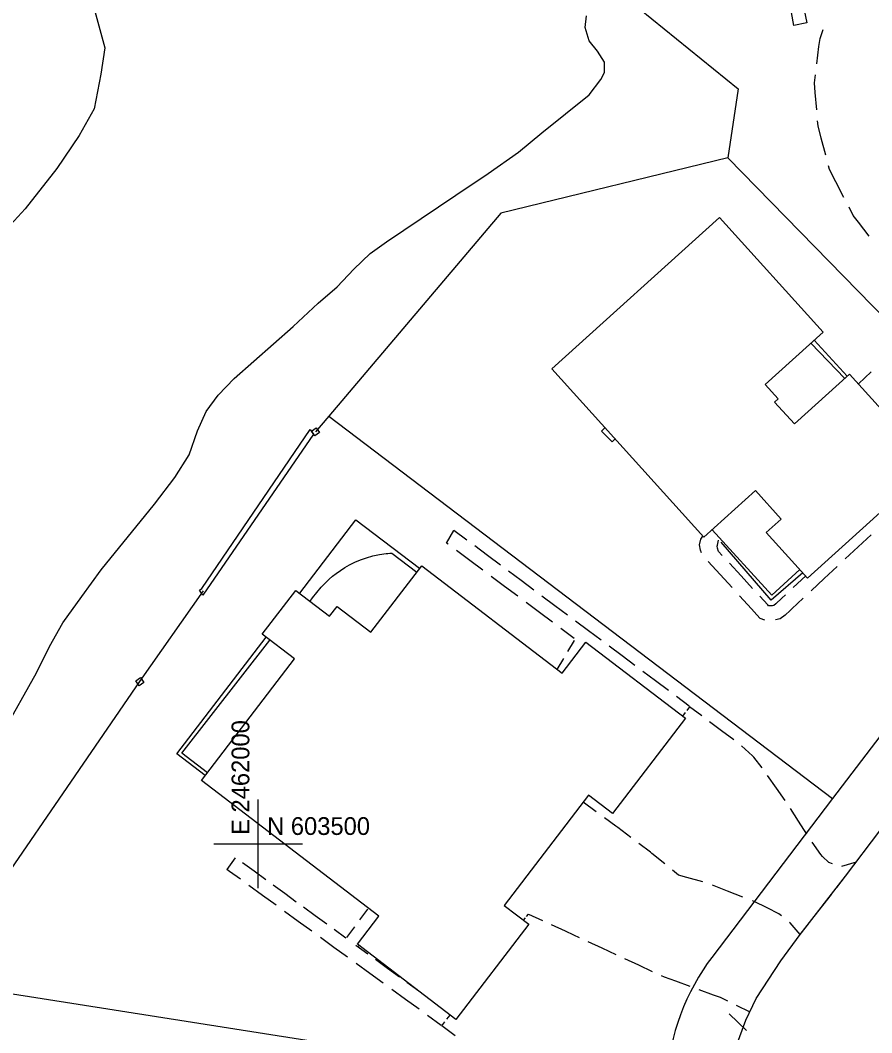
# Model space of a CAD drawing. Extents: x 2443269 to 2494951, y 591171 to 622130.
# Drawn here: x 2461946.4 to 2462138.3, y 603457.4 to 603685.7 of the extents above; entities that cross this region are included whole.
import ezdxf

# ---------------------------------------------------------------- set-up
doc = ezdxf.new("R2010")
doc.units = 0
for name, color, linetype in [('SURVEY - CONTROL - Grid', 7, 'Continuous'), ('SURVEY - CONTROL - Grid Text', 7, 'Continuous'), ('SURVEY - DRAINAGE - Natural Features', 7, 'Continuous'), ('SURVEY - NON-TRANSPORTATION - Buildings', 7, 'Continuous'), ('SURVEY - NON-TRANSPORTATION - Features', 7, 'Continuous'), ('SURVEY - PROPERTY - Property Lines', 7, 'Continuous'), ('SURVEY - PROPERTY - ROW Lines', 7, 'Continuous'), ('SURVEY - TRANSPORTATION - Features', 7, 'Continuous'), ('SURVEY - TRANSPORTATION - Roads', 7, 'Continuous'), ('SURVEY - UTILITIES - Gas with Text', 7, 'Continuous')]:
    doc.layers.add(name, color=color, linetype=linetype)

msp = doc.modelspace()

# ---------------------------------------------------------------- linework, layer by layer
at = {"layer": 'SURVEY - CONTROL - Grid'}
for p, q in [((2462000, 603490), (2462000, 603510)), ((2461990, 603500), (2462010, 603500))]:
    msp.add_line(p, q, dxfattribs=at)
at = {"layer": 'SURVEY - DRAINAGE - Natural Features'}
for points in [[(2461944.587, 603712.963), (2461948.845, 603707.566), (2461956.473, 603699.538), (2461960.538, 603693.796), (2461963.196, 603687.714), (2461965.427, 603679.436), (2461964.531, 603673.534), (2461963.015, 603665.667), (2461959.623, 603659.702)], [(2461942.457, 603525.02), (2461950.003, 603538.524), (2461952.943, 603544.502), (2461955.948, 603549.797), (2461960.23, 603555.742), (2461964.574, 603561.792), (2461976.604, 603576.562), (2461981.175, 603582.583), (2461984.406, 603587.73), (2461986.322, 603593.091), (2461988.274, 603597.481), (2461990.978, 603601.133), (2461994.57, 603604.928), (2462007.877, 603616.661), (2462013.481, 603621.877), (2462017.795, 603625.555), (2462021.578, 603629.535), (2462025.249, 603633.062), (2462028.94, 603635.703), (2462044.511, 603646.228), (2462051.801, 603651.1), (2462058.674, 603655.916), (2462063.953, 603660.273), (2462074.586, 603668.888), (2462077.224, 603672.313), (2462078.025, 603673.865), (2462078.077, 603676.195), (2462076.483, 603678.708), (2462074.57, 603681.06), (2462073.688, 603684.01), (2462074.016, 603686.644)], [(2461959.623, 603659.702), (2461954.606, 603652.264), (2461947.451, 603643.14), (2461934.974, 603629.64), (2461929.354, 603622.816), (2461923.025, 603614.725), (2461917.772, 603608.737), (2461910.83, 603598.993), (2461907.756, 603592.586), (2461903.914, 603584.072), (2461900.85, 603578.16), (2461897.343, 603573.518), (2461889.702, 603563.026), (2461883.294, 603556.959), (2461880.483, 603554.774), (2461878.304, 603549.541), (2461876.467, 603541.106), (2461876.004, 603533.095), (2461875.417, 603526.116), (2461873.219, 603519.978), (2461866.552, 603504.925), (2461862.326, 603496.625)]]:
    msp.add_lwpolyline(points, dxfattribs=at)
at = {"layer": 'SURVEY - NON-TRANSPORTATION - Buildings'}
for points in [[(2462103.97, 603641.195), (2462127.3, 603615.342), (2462114.252, 603603.567), (2462117.182, 603600.319), (2462116.384, 603599.6), (2462120.85, 603594.653), (2462133.297, 603605.886), (2462151.919, 603585.253), (2462123.828, 603559.902), (2462114.517, 603570.217), (2462117.851, 603573.226), (2462112.063, 603579.637), (2462100.42, 603569.128), (2462066.168, 603607.081)], [(2462016.083, 603551.32), (2462017.776, 603553.531), (2462025.377, 603547.717), (2462036.84, 603562.701), (2462068.494, 603538.488), (2462073.835, 603545.473), (2462096.292, 603528.295), (2462079.862, 603506.815), (2462074.426, 603510.972), (2462055.42, 603486.123), (2462060.971, 603481.878), (2462044.541, 603460.398), (2462022.346, 603477.376), (2462027.192, 603483.708), (2461987.208, 603514.292), (2462008.173, 603541.7), (2462000.919, 603547.251), (2462008.478, 603557.137)]]:
    msp.add_lwpolyline(points, close=True, dxfattribs=at)
at = {"layer": 'SURVEY - NON-TRANSPORTATION - Features'}
for p, q in [((2462132.756, 603605.398), (2462125.282, 603613.521)), ((2462132.241, 603604.932), (2462124.56, 603612.871)), ((2462030.115, 603565.535), (2462035.748, 603561.274))]:
    msp.add_line(p, q, dxfattribs=at)
msp.add_lwpolyline([(2462123.064, 603687.963), (2462123.609, 603685.056), (2462120.748, 603684.521), (2462120.203, 603687.428)], close=True, dxfattribs=at)
for points in [[(2462078.153, 603593.8), (2462077.385, 603593.049), (2462079.754, 603590.627), (2462080.423, 603591.283)], [(2462009.35, 603556.471), (2462022.037, 603573.072), (2462036.384, 603562.107)], [(2462122.054, 603561.868), (2462115.722, 603556.083), (2462102.277, 603570.801)], [(2462122.756, 603561.09), (2462115.577, 603554.919), (2462104.314, 603568.029)], [(2462011.673, 603554.692), (2462012.238, 603555.437), (2462013.202, 603556.661), (2462014.206, 603557.855), (2462015.279, 603558.984), (2462016.007, 603559.663), (2462016.765, 603560.316), (2462017.546, 603560.936), (2462018.514, 603561.631), (2462019.521, 603562.281), (2462020.554, 603562.871), (2462021.795, 603563.485), (2462023.077, 603564.026), (2462024.383, 603564.486), (2462025.833, 603564.899), (2462027.313, 603565.217), (2462028.806, 603565.434), (2462029.242, 603565.473), (2462029.678, 603565.506), (2462030.115, 603565.535)], [(2461988.038, 603515.378), (2461981.667, 603520.25), (2462001.791, 603546.582)], [(2461988.537, 603516.031), (2461982.815, 603520.404), (2462002.631, 603545.939)]]:
    msp.add_lwpolyline(points, dxfattribs=at)
at = {"layer": 'SURVEY - PROPERTY - Property Lines'}
msp.add_line((2462015.901, 603596.378), (2462012.923, 603592.858), dxfattribs=at)
for points in [[(2462074.84, 603697.323), (2462108.146, 603670.206), (2462105.827, 603654.627), (2462180.839, 603577.89)], [(2462105.827, 603654.627), (2462054.682, 603642.212), (2462015.901, 603596.378), (2462129.444, 603510.189)], [(2461926.923, 603468.988), (2461973.308, 603536.559), (2461987.704, 603556.999)], [(2461901.822, 603377.547), (2461905.977, 603438.475), (2461926.923, 603468.988), (2462092.096, 603442.97)]]:
    msp.add_lwpolyline(points, dxfattribs=at)
for points in [[(2461987.328, 603557.529), (2462011.722, 603593.432), (2462012.473, 603592.37), (2461987.548, 603556.093), (2461986.798, 603557.154)], [(2462012.548, 603593.389), (2462013.079, 603593.764), (2462013.829, 603592.703), (2462012.768, 603591.952), (2462012.017, 603593.014)], [(2461972.933, 603537.09), (2461973.464, 603537.465), (2461974.214, 603536.403), (2461973.153, 603535.653), (2461972.402, 603536.714)]]:
    msp.add_lwpolyline(points, close=True, dxfattribs=at)
at = {"layer": 'SURVEY - PROPERTY - ROW Lines'}
for p, q in [((2462180.838, 603577.89), (2462129.437, 603510.194)), ((2462100.254, 603471.563), (2462100.254, 603471.563))]:
    msp.add_line(p, q, dxfattribs=at)
msp.add_lwpolyline([(2462129.437, 603510.194), (2462102.239, 603474.373), (2462101.198, 603473.002), (2462100.254, 603471.563)], dxfattribs=at)
msp.add_arc((2462142.061, 603444.136), 50, 146.73417, 181.33794, dxfattribs=at)
at = {"layer": 'SURVEY - TRANSPORTATION - Features'}
for p, q in [((2462126.386, 603679.765), (2462126.614, 603681.562)), ((2462126.614, 603681.562), (2462127.364, 603683.592)), ((2462125.886, 603675.822), (2462126.386, 603679.765)), ((2462125.348, 603671.575), (2462125.573, 603673.357)), ((2462125.534, 603669.404), (2462125.348, 603671.575)), ((2462125.873, 603665.443), (2462125.534, 603669.404)), ((2462126.178, 603661.89), (2462126.085, 603662.968)), ((2462126.907, 603659.09), (2462126.178, 603661.89)), ((2462127.91, 603655.244), (2462126.907, 603659.09)), ((2462128.746, 603652.035), (2462128.537, 603652.84)), ((2462130.19, 603649.242), (2462128.746, 603652.035)), ((2462132.015, 603645.711), (2462130.19, 603649.242)), ((2462134.094, 603641.687), (2462133.155, 603643.504)), ((2462135.262, 603640.15), (2462134.094, 603641.687)), ((2462137.666, 603636.985), (2462135.262, 603640.15)), ((2462135.282, 603603.688), (2462138.156, 603606.435)), ((2462042.454, 603567.786), (2462044.114, 603570.644)), ((2462047.001, 603568.49), (2462044.114, 603570.644)), ((2462044.114, 603570.644), (2462044.114, 603570.644)), ((2462044.114, 603570.644), (2462044.114, 603570.644)), ((2462042.798, 603567.53), (2462042.454, 603567.786)), ((2462099.458, 603567.396), (2462099.793, 603568.692)), ((2462099.649, 603566.215), (2462099.458, 603567.396)), ((2462099.793, 603568.692), (2462100.226, 603569.345)), ((2462103.51, 603567.304), (2462103.747, 603568.472)), ((2462103.747, 603568.472), (2462103.747, 603568.472)), ((2462138.125, 603569.666), (2462135.207, 603566.941)), ((2462047.66, 603563.901), (2462044.668, 603566.134)), ((2462051.691, 603564.99), (2462048.805, 603567.144)), ((2462099.919, 603565.597), (2462099.649, 603566.215)), ((2462103.464, 603567.087), (2462103.51, 603567.304)), ((2462103.54, 603566.651), (2462103.464, 603567.087)), ((2462103.763, 603565.939), (2462103.54, 603566.651)), ((2462104.601, 603565.024), (2462103.763, 603565.939)), ((2462135.207, 603566.941), (2462132.288, 603564.217)), ((2462050.652, 603561.668), (2462047.66, 603563.901)), ((2462054.577, 603562.836), (2462051.691, 603564.99)), ((2462104.117, 603560.693), (2462101.42, 603563.637)), ((2462108.817, 603560.419), (2462106.222, 603563.253)), ((2462059.268, 603559.336), (2462056.381, 603561.49)), ((2462106.813, 603557.749), (2462104.117, 603560.693)), ((2462130.464, 603562.514), (2462127.546, 603559.79)), ((2462055.515, 603558.04), (2462052.522, 603560.273)), ((2462062.154, 603557.182), (2462059.268, 603559.336)), ((2462111.412, 603557.585), (2462108.817, 603560.419)), ((2462123.386, 603560.394), (2462120.577, 603557.772)), ((2462127.546, 603559.79), (2462124.628, 603557.066)), ((2462058.507, 603555.807), (2462055.515, 603558.04)), ((2462118.822, 603556.133), (2462118.025, 603555.388)), ((2462063.369, 603552.178), (2462060.377, 603554.411)), ((2462066.845, 603553.682), (2462063.958, 603555.836)), ((2462111.195, 603552.965), (2462108.499, 603555.909)), ((2462114.819, 603553.862), (2462113.033, 603555.813)), ((2462115.033, 603553.629), (2462114.819, 603553.862)), ((2462116.178, 603553.757), (2462115.907, 603553.679)), ((2462116.68, 603554.105), (2462116.178, 603553.757)), ((2462118.025, 603555.388), (2462116.68, 603554.105)), ((2462122.804, 603555.363), (2462120.275, 603553.003)), ((2462066.361, 603549.945), (2462063.369, 603552.178)), ((2462069.731, 603551.528), (2462066.845, 603553.682)), ((2462112.398, 603551.651), (2462111.195, 603552.965)), ((2462113.166, 603550.808), (2462112.398, 603551.651)), ((2462115.738, 603553.629), (2462115.033, 603553.629)), ((2462115.907, 603553.679), (2462115.738, 603553.629)), ((2462118.76, 603551.556), (2462117.608, 603550.755)), ((2462119.889, 603552.634), (2462118.76, 603551.556)), ((2462120.275, 603553.003), (2462119.889, 603552.634)), ((2462074.421, 603548.028), (2462071.535, 603550.182)), ((2462114.15, 603550.388), (2462113.166, 603550.808)), ((2462117.608, 603550.755), (2462116.621, 603550.469)), ((2462071.224, 603546.316), (2462068.231, 603548.549)), ((2462077.308, 603545.875), (2462074.421, 603548.028)), ((2462069.811, 603543.367), (2462071.293, 603545.857)), ((2462071.293, 603545.857), (2462071.293, 603545.857)), ((2462081.998, 603542.375), (2462079.112, 603544.529)), ((2462084.885, 603540.221), (2462081.998, 603542.375)), ((2462067.405, 603539.322), (2462068.886, 603541.811)), ((2462089.575, 603536.721), (2462086.689, 603538.875)), ((2462092.462, 603534.567), (2462089.575, 603536.721)), ((2462097.152, 603531.067), (2462094.266, 603533.221)), ((2462097.214, 603530.864), (2462096.609, 603530.079)), ((2462099.97, 603528.816), (2462097.214, 603530.864)), ((2462096.231, 603529.588), (2462095.626, 603528.803)), ((2462095.626, 603528.803), (2462095.626, 603528.803)), ((2462104.448, 603525.488), (2462101.692, 603527.536)), ((2462107.203, 603523.44), (2462104.448, 603525.488)), ((2462111.43, 603519.806), (2462108.888, 603522.114)), ((2462111.689, 603519.571), (2462111.43, 603519.806)), ((2462113.577, 603517.133), (2462111.689, 603519.571)), ((2462116.787, 603512.57), (2462114.815, 603515.381)), ((2462118.759, 603509.76), (2462116.787, 603512.57)), ((2462076.19, 603507.209), (2462073.215, 603509.391)), ((2462073.215, 603509.391), (2462073.215, 603509.391)), ((2462080.597, 603503.977), (2462078.05, 603505.845)), ((2462121.796, 603505.081), (2462119.954, 603507.978)), ((2462081.021, 603503.658), (2462080.597, 603503.977)), ((2462083.968, 603501.438), (2462081.021, 603503.658)), ((2462123.638, 603502.184), (2462121.796, 603505.081)), ((2462088.399, 603498.101), (2462085.81, 603500.051)), ((2462126.82, 603497.603), (2462124.811, 603500.387)), ((2461994.822, 603496.859), (2461992.91, 603494.236)), ((2462088.747, 603497.818), (2462088.399, 603498.101)), ((2462091.61, 603495.491), (2462088.747, 603497.818)), ((2462127.175, 603497.11), (2462126.82, 603497.603)), ((2462128.579, 603495.775), (2462127.175, 603497.11)), ((2461999.078, 603493.804), (2461996.454, 603495.714)), ((2462129.422, 603495.495), (2462128.579, 603495.775)), ((2462134.75, 603495.837), (2462131.459, 603494.86)), ((2461993.55, 603493.771), (2461992.91, 603494.236)), ((2461992.91, 603494.236), (2461992.91, 603494.236)), ((2461992.91, 603494.236), (2461992.91, 603494.236)), ((2461995.978, 603492.003), (2461993.55, 603493.771)), ((2462001.702, 603491.893), (2461999.078, 603493.804)), ((2462094.731, 603492.954), (2462093.399, 603494.036)), ((2462096.629, 603492.416), (2462094.731, 603492.954)), ((2462100.179, 603491.41), (2462096.629, 603492.416)), ((2462130.413, 603490.168), (2462132.359, 603492.668)), ((2462132.359, 603492.668), (2462132.359, 603492.668)), ((2462000.963, 603488.373), (2461997.895, 603490.607)), ((2462005.966, 603488.789), (2462003.342, 603490.7)), ((2462105.802, 603489.341), (2462102.366, 603490.686)), ((2462004.031, 603486.139), (2462000.963, 603488.373)), ((2462008.589, 603486.879), (2462005.966, 603488.789)), ((2462109.237, 603487.996), (2462105.802, 603489.341)), ((2462127.25, 603486.107), (2462129.196, 603488.606)), ((2462012.853, 603483.775), (2462010.229, 603485.685)), ((2462022.926, 603482.831), (2462024.724, 603485.28)), ((2462024.724, 603485.28), (2462024.724, 603485.28)), ((2462111.768, 603487.005), (2462111.384, 603487.156)), ((2462114.694, 603485.529), (2462111.768, 603487.005)), ((2462117.369, 603484.181), (2462114.694, 603485.529)), ((2462125.304, 603483.607), (2462127.25, 603486.107)), ((2462009.017, 603482.51), (2462005.949, 603484.743)), ((2462015.477, 603481.865), (2462012.853, 603483.775)), ((2462059.826, 603482.753), (2462060.23, 603483.275)), ((2462060.482, 603483.6), (2462060.886, 603484.122)), ((2462060.886, 603484.122), (2462060.886, 603484.122)), ((2462060.886, 603484.122), (2462064.04, 603482.685)), ((2462117.916, 603483.753), (2462117.369, 603484.181)), ((2462012.085, 603480.276), (2462009.017, 603482.51)), ((2462019.741, 603478.761), (2462017.117, 603480.671)), ((2462020.003, 603478.853), (2462021.802, 603481.301)), ((2462066.011, 603481.787), (2462069.165, 603480.35)), ((2462119.895, 603482.209), (2462119.734, 603482.334)), ((2462122.142, 603479.545), (2462119.895, 603482.209)), ((2462122.142, 603479.545), (2462124.088, 603482.045)), ((2462017.07, 603476.646), (2462014.002, 603478.88)), ((2462069.165, 603480.35), (2462071.027, 603479.502)), ((2462071.027, 603479.502), (2462072.315, 603478.904)), ((2462020.138, 603474.413), (2462017.07, 603476.646)), ((2462024.731, 603475.127), (2462022.024, 603477.097)), ((2462022.024, 603477.097), (2462022.024, 603477.097)), ((2462022.648, 603476.91), (2462022.69, 603476.968)), ((2462022.717, 603477.004), (2462022.759, 603477.061)), ((2462022.759, 603477.061), (2462022.759, 603477.061)), ((2462074.279, 603477.993), (2462077.423, 603476.533)), ((2462077.423, 603476.533), (2462080.567, 603475.074)), ((2462029.129, 603471.925), (2462026.422, 603473.895)), ((2462082.531, 603474.162), (2462085.675, 603472.703)), ((2462025.124, 603470.783), (2462022.056, 603473.016)), ((2462031.835, 603469.955), (2462029.129, 603471.925)), ((2462085.675, 603472.703), (2462088.819, 603471.244)), ((2462028.191, 603468.549), (2462025.124, 603470.783)), ((2462090.783, 603470.332), (2462091.519, 603469.991)), ((2462091.519, 603469.991), (2462094.013, 603469.082)), ((2462033.177, 603464.919), (2462030.109, 603467.153)), ((2462036.234, 603466.753), (2462033.527, 603468.723)), ((2462094.013, 603469.082), (2462097.269, 603467.894)), ((2462099.304, 603467.152), (2462102.56, 603465.965)), ((2462036.245, 603462.686), (2462033.177, 603464.919)), ((2462102.56, 603465.965), (2462104.098, 603465.404)), ((2462104.098, 603465.404), (2462105.742, 603464.602)), ((2462107.689, 603463.653), (2462110.804, 603462.133)), ((2462041.23, 603459.056), (2462038.162, 603461.29)), ((2462042.537, 603460.457), (2462043.255, 603461.382)), ((2462043.255, 603461.382), (2462043.255, 603461.382)), ((2462110.804, 603462.133), (2462110.804, 603462.133)), ((2462041.371, 603458.954), (2462042.089, 603459.879)), ((2462044.416, 603456.672), (2462041.371, 603458.954)), ((2462041.371, 603458.954), (2462041.371, 603458.954))]:
    msp.add_line(p, q, dxfattribs=at)
at = {"layer": 'SURVEY - TRANSPORTATION - Roads'}
for p, q in [((2462132.359, 603492.668), (2462132.359, 603492.668)), ((2462122.142, 603479.545), (2462122.142, 603479.545))]:
    msp.add_line(p, q, dxfattribs=at)
for points in [[(2462122.142, 603479.545), (2462132.359, 603492.668), (2462147.802, 603513.137), (2462161.538, 603531.467), (2462179.17, 603554.325), (2462195.413, 603575.604), (2462211.528, 603596.926), (2462226.328, 603617.934), (2462237.867, 603637.271), (2462248.179, 603656.329), (2462256.404, 603675.437), (2462262.299, 603695.637)], [(2462106.909, 603452.081), (2462109.921, 603460.244), (2462112.211, 603465.155), (2462117.802, 603473.652), (2462122.142, 603479.545)]]:
    msp.add_lwpolyline(points, dxfattribs=at)
at = {"layer": 'SURVEY - UTILITIES - Gas with Text'}
for p in [(2462110.049, 603457.906), (2462106.112, 603461.633)]:
    msp.add_line(p, (2462106.112, 603461.633), dxfattribs=at)

# ---------------------------------------------------------------- texts
at = {"layer": 'SURVEY - CONTROL - Grid Text'}
msp.add_text('E 2462000', height=4, rotation=90, dxfattribs=at).set_placement((2461998, 603502))
msp.add_text('N 603500', height=4, dxfattribs=at).set_placement((2462002, 603502))

doc.saveas('drawing.dxf')
